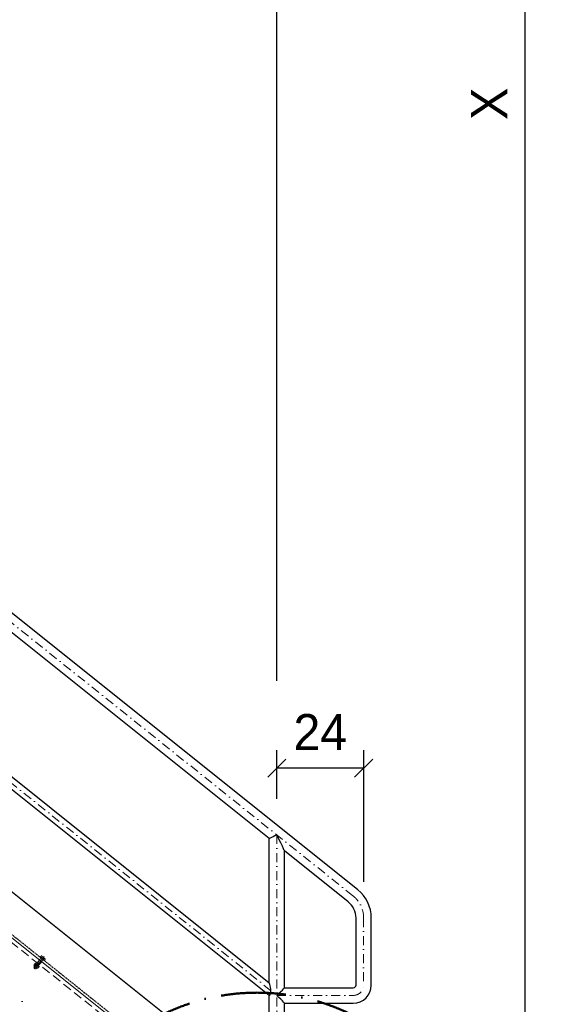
# Model space of a CAD drawing. Header units: millimetres. Extents: x -6179 to 46156, y -8419 to 8561.
# Tile 499 of 508: x 5966 to 7418, y 1071 to 3800. Entities that reach past the tile are written whole.
import ezdxf

# ---------------------------------------------------------------- set-up
doc = ezdxf.new("R2010")
doc.units = ezdxf.units.MM
for name, pattern in [('ACAD_ISO10W100', [18, 12, -3, 0, -3]), ('DASHDOT', [1, 0.5, -0.25, 0, -0.25]), ('HIDDEN', [0.375, 0.25, -0.125]), ('STRICHPUNKT', [25.4, 12.7, -6.35, 0, -6.35])]:
    doc.linetypes.add(name, pattern=pattern)
for name, color, linetype, lineweight in [('Bemaßung', 7, 'Continuous', 9), ('Dübel', 7, 'Continuous', 9), ('Geländer', 7, 'Continuous', 25), ('Mutter M12', 7, 'Continuous', 9), ('Schrauben M12', 7, 'Continuous', 9), ('Tragegurt', 7, 'Continuous', 20)]:
    doc.layers.add(name, color=color, linetype=linetype, lineweight=lineweight)
doc.layers.add('POL_Bema', color=7, linetype='Continuous')
doc.dimstyles.new('DIN', dxfattribs={"dimtxt": 2.5, "dimasz": 2.5, "dimexe": 1.25, "dimexo": 0.625, "dimtad": 1, "dimtih": 1, "dimdec": 4, "dimdsep": 46, "dimlunit": 6, "dimtxsty": 'Standard', "dimcen": 2.5, "dimadec": 0, "dimazin": 0, "dimtfac": 1, "dimtdec": 4, "dimtmove": 0, "dimatfit": 3, "dimfxl": 0, "dimtvp": 1, "dimtolj": 1, "dimtzin": 0, "dimarcsym": 0})

# ---------------------------------------------------------------- blocks, each defined once
blk = doc.blocks.new('_Oblique')
at = {"layer": 'POL_Bema', "color": 0, "lineweight": -2}
blk.add_line((-0.5, -0.5), (0.5, 0.5), dxfattribs=at)
blk = doc.blocks.new('*D48')
at = {"layer": 'Bemaßung', "color": 0, "lineweight": -2, "transparency": 16777216}
for p, q in [((2929.4, 4967.2), (2929.4, 5978.7)), ((6679.4, 1967.2), (6679.4, 5978.7)), ((6679.4, 5928.7), (2929.4, 5928.7))]:
    blk.add_line(p, q, dxfattribs=at)
at = {"layer": 'DEFPOINTS', "color": 0, "transparency": 16777216}
for p in [(2929.4, 5928.7), (2929.4, 3667.2), (6679.4, 667.2)]:
    blk.add_point(p, dxfattribs=at)
at = {"layer": 'Bemaßung', "color": 0, "lineweight": -2, "transparency": 16777216, "xscale": 50, "yscale": 50, "zscale": 50, "rotation": 180}
blk.add_blockref('_Oblique', (2929.4, 5928.7), dxfattribs=at)
at = {"layer": 'Bemaßung', "color": 0, "lineweight": -2, "transparency": 16777216, "xscale": 50, "yscale": 50, "zscale": 50}
blk.add_blockref('_Oblique', (6679.4, 5928.7), dxfattribs=at)
at = {"layer": 'Bemaßung', "color": 0, "transparency": 16777216, "char_height": 100, "attachment_point": 5}
for s, insert in [('\\A1;X  (MAX. 18 STEPS) ', (4804.4, 6028.7)), ('\\A1;(MAX. 18 TRITTSTUFEN)', (4804.4, 5828.7))]:
    blk.add_mtext(s, dxfattribs=dict(at, insert=insert))
blk = doc.blocks.new('*D52')
at = {"layer": 'Bemaßung', "color": 0, "lineweight": -2, "transparency": 16777216}
for p, q in [((6536.7, 6667.2), (7417.7, 6667.2)), ((7367.7, 467.2), (7367.7, 6667.2)), ((7267.7, 467.2), (7317.7, 467.2))]:
    blk.add_line(p, q, dxfattribs=at)
at = {"layer": 'DEFPOINTS', "color": 0, "transparency": 16777216}
for p in [(6436.7, 6667.2), (7367.7, 6667.2), (7367.7, 467.2)]:
    blk.add_point(p, dxfattribs=at)
at = {"layer": 'Bemaßung', "color": 0, "lineweight": -2, "transparency": 16777216, "xscale": 50, "yscale": 50, "zscale": 50}
for p, rotation in [((7367.7, 6667.2), 90), ((7367.7, 467.2), 270)]:
    blk.add_blockref('_Oblique', p, dxfattribs=dict(at, rotation=rotation))
at = {"layer": 'Bemaßung', "color": 0, "transparency": 16777216, "insert": (7267.7, 3567.2), "char_height": 100, "attachment_point": 5, "rotation": 90}
blk.add_mtext('\\A1;X', dxfattribs=at)
blk = doc.blocks.new('*D57')
at = {"layer": 'Bemaßung', "color": 0, "lineweight": -2, "transparency": 16777216}
for p, q in [((6679.4, 1640.1), (6679.4, 1775.3)), ((6919.8, 1409.9), (6919.8, 1775.3)), ((6919.8, 1725.3), (6679.4, 1725.3))]:
    blk.add_line(p, q, dxfattribs=at)
at = {"layer": 'DEFPOINTS', "color": 0, "transparency": 16777216}
for p in [(6679.4, 1725.3), (6679.4, 1540.1), (6919.8, 1309.9)]:
    blk.add_point(p, dxfattribs=at)
at = {"layer": 'Bemaßung', "color": 0, "lineweight": -2, "transparency": 16777216, "xscale": 50, "yscale": 50, "zscale": 50, "rotation": 180}
blk.add_blockref('_Oblique', (6679.4, 1725.3), dxfattribs=at)
at = {"layer": 'Bemaßung', "color": 0, "lineweight": -2, "transparency": 16777216, "xscale": 50, "yscale": 50, "zscale": 50}
blk.add_blockref('_Oblique', (6919.8, 1725.3), dxfattribs=at)
at = {"layer": 'Bemaßung', "color": 0, "transparency": 16777216, "insert": (6799.6, 1825.3), "char_height": 100, "attachment_point": 5}
blk.add_mtext('\\A1;24', dxfattribs=at)

msp = doc.modelspace()

# ---------------------------------------------------------------- linework, layer by layer
at = {"linetype": 'ACAD_ISO10W100', "lineweight": 50, "ltscale": 15}
msp.add_circle((6624.46802, 508.56239), 594.32651, dxfattribs=at)
at = {"layer": 'Dübel', "linetype": 'DASHDOT', "lineweight": 9, "ltscale": 50}
for p, q in [((6890.20649, 1371.39698), (2693.33664, 4728.89285)), ((6662.95586, 1108.3084), (5395.80194, 2122.03154)), ((6679.38052, 1540.05775), (6679.38052, 677.452)), ((6919.78052, 1309.86451), (6919.78052, 1123.99263)), ((6679.40447, 1095.19263), (6890.98052, 1095.19263))]:
    msp.add_line(p, q, dxfattribs=at)
at = {"layer": 'Dübel', "linetype": 'DASHDOT', "lineweight": 9, "ltscale": 200}
msp.add_line((2887.28679, 3547.207), (6699.78679, 497.207), dxfattribs=at)
at = {"layer": 'Dübel', "linetype": 'DASHDOT', "lineweight": 9, "ltscale": 50}
for centre, radius, start, end in [((6840.98052, 1309.86451), 78.8, 0, 51.34019175), ((6890.98052, 1123.99263), 28.8, 270, 0)]:
    msp.add_arc(centre, radius, start, end, dxfattribs=at)
at = {"layer": 'Geländer'}
for p, q in [((6903.45002, 1387.95139), (2706.77192, 4745.29388)), ((6658.18052, 1529.86851), (5400.58052, 2535.94851)), ((6658.18052, 1129.35308), (5400.58052, 2135.43308)), ((6658.18052, 1094.90428), (5400.58052, 2100.98428)), ((5445.88638, 1782.06479), (6619.68212, 843.0282)), ((6658.18052, 1129.35308), (6658.18052, 1529.86851)), ((6876.96295, 1354.84256), (6700.58052, 1495.94851)), ((6700.58052, 1116.39263), (6700.58052, 1495.94851)), ((6898.58052, 1123.99263), (6898.58052, 1309.86451)), ((6940.98052, 1123.99263), (6940.98052, 1309.86451)), ((6658.18052, 694.412), (6658.18052, 1094.90428)), ((6700.60447, 1116.39263), (6890.98052, 1116.39263)), ((6700.58052, 660.492), (6700.58052, 1073.99263)), ((6700.60447, 1073.99263), (6890.98052, 1073.99263))]:
    msp.add_line(p, q, dxfattribs=at)
at = {"layer": 'Geländer', "linetype": 'HIDDEN', "ltscale": 10}
msp.add_line((5431.07403, 1674.81656), (6626.43761, 718.5257), dxfattribs=at)
at = {"layer": 'Geländer'}
for points in [[(6700.58052, 1495.94851), (6699.85815, 1497.45149), (6697.74026, 1501.85802), (6694.37118, 1508.8678), (6689.98052, 1518.00313), (6684.86748, 1528.64144), (6679.38052, 1540.05775), (6673.89356, 1537.42058), (6668.78052, 1534.96313), (6664.38986, 1532.85287), (6661.02078, 1531.23361), (6658.90289, 1530.2157), (6658.18052, 1529.86851)], [(6658.18052, 1094.90428), (6658.58722, 1095.16582), (6659.55598, 1096.11154), (6660.7528, 1097.89136), (6661.87635, 1100.55981), (6662.66995, 1104.07913), (6662.95586, 1108.3084), (6662.66995, 1112.99514), (6661.87635, 1117.78422), (6660.7528, 1122.25035), (6659.55598, 1125.94508), (6658.58722, 1128.44082), (6658.18052, 1129.35308)], [(6700.60447, 1073.99263), (6699.8821, 1074.715), (6697.76421, 1076.83289), (6694.39513, 1080.20197), (6690.00447, 1084.59263), (6684.89143, 1089.70567), (6679.40447, 1095.19263), (6684.89143, 1100.67959), (6690.00447, 1105.79263), (6694.39513, 1110.18329), (6697.76421, 1113.55237), (6699.8821, 1115.67026), (6700.60447, 1116.39263)]]:
    msp.add_lwpolyline(points, dxfattribs=at)
for centre, radius, start, end in [((6840.98052, 1309.86451), 100, 0, 51.34019175), ((6840.98052, 1309.86451), 57.6, 0, 51.34019175), ((6890.98052, 1123.99263), 50, 270, 0), ((6890.98052, 1123.99263), 7.6, 270, 0)]:
    msp.add_arc(centre, radius, start, end, dxfattribs=at)
at = {"layer": 'Mutter M12', "linetype": 'HIDDEN'}
for p, q in [((6008.08882, 1182.54405), (6006.42331, 1180.46217)), ((6006.6836, 1178.11956), (6006.93599, 1177.91765)), ((6006.6836, 1178.11956), (6015.50186, 1171.06496)), ((6010.94411, 1180.25982), (6009.2786, 1178.17794)), ((6010.43143, 1182.80434), (6010.68382, 1182.60243)), ((6010.43143, 1182.80434), (6019.24968, 1175.74974)), ((6016.65468, 1175.69137), (6014.98918, 1173.60948)), ((6019.24968, 1175.74974), (6018.99729, 1175.95165)), ((6015.50186, 1171.06496), (6015.24947, 1171.26687)), ((6017.84446, 1171.32525), (6019.50997, 1173.40714))]:
    msp.add_line(p, q, dxfattribs=at)
for centre, start, end in [((6007.72476, 1179.42101), 141.34019171, 231.34019171), ((6007.97715, 1179.2191), 231.34019171, 321.34019171), ((6009.39027, 1181.5029), 51.34019171, 141.34019171), ((6010.58005, 1177.13678), 141.34019171, 231.34019171), ((6009.64266, 1181.30098), 321.34019171, 51.34019171), ((6012.24556, 1179.21867), 51.34019171, 141.34019171), ((6015.35324, 1176.73252), 321.34019171, 51.34019171), ((6017.95613, 1174.65021), 51.34019171, 141.34019171), ((6018.20852, 1174.44829), 321.34019171, 51.34019171), ((6013.68773, 1174.65064), 231.34019171, 321.34019171), ((6016.29062, 1172.56832), 141.34019171, 231.34019171), ((6016.54301, 1172.36641), 231.34019171, 321.34019171)]:
    msp.add_arc(centre, 1.66667, start, end, dxfattribs=at)
at = {"layer": 'Schrauben M12', "linetype": 'STRICHPUNKT', "lineweight": 9, "ltscale": 10}
msp.add_line((6006.34874, 1168.66227), (6033.90404, 1203.1064), dxfattribs=at)
at = {"layer": 'Schrauben M12', "linetype": 'HIDDEN'}
for p, q in [((6025.3358, 1204.10277), (6023.04525, 1201.23959)), ((6025.00765, 1199.66966), (6023.04525, 1201.23959)), ((6028.19109, 1201.81854), (6025.90054, 1198.95536)), ((6027.6784, 1204.36306), (6027.9308, 1204.16115)), ((6036.49666, 1197.30846), (6027.6784, 1204.36306)), ((6030.53369, 1202.07883), (6033.64137, 1199.59269)), ((6025.13259, 1198.54521), (6005.25698, 1173.7007)), ((6031.37954, 1193.54765), (6011.50393, 1168.70314)), ((6027.50643, 1188.70627), (6021.25948, 1193.70383)), ((6025.00765, 1199.66966), (6034.4664, 1192.10267)), ((6033.90166, 1197.25008), (6031.61111, 1194.3869)), ((6036.75695, 1194.96585), (6034.4664, 1192.10267)), ((6036.49666, 1197.30846), (6036.24427, 1197.51037)), ((6005.3611, 1172.76366), (6005.25698, 1173.7007)), ((6010.56689, 1168.59903), (6005.3611, 1172.76366)), ((6011.50393, 1168.70314), (6010.56689, 1168.59903))]:
    msp.add_line(p, q, dxfattribs=at)
at = {"layer": 'Schrauben M12', "linetype": 'HIDDEN', "lineweight": 9}
for p, q in [((6021.78006, 1193.28736), (6005.3611, 1172.76366)), ((6009.43543, 1184.09367), (6009.8519, 1184.61425)), ((6020.7262, 1175.06106), (6009.43543, 1184.09367)), ((6009.43543, 1184.09367), (6009.55521, 1183.50532)), ((6020.1259, 1175.04877), (6009.55521, 1183.50532)), ((6021.14266, 1175.58164), (6009.8519, 1184.61425)), ((6026.98585, 1189.12273), (6010.56689, 1168.59903)), ((6020.7262, 1175.06106), (6020.1259, 1175.04877)), ((6020.7262, 1175.06106), (6021.14266, 1175.58164)), ((6021.78006, 1193.28736), (6021.67595, 1194.22441)), ((6026.98585, 1189.12273), (6027.9229, 1189.22685)), ((6011.50393, 1168.70314), (6005.25698, 1173.7007))]:
    msp.add_line(p, q, dxfattribs=at)
at = {"layer": 'Schrauben M12', "linetype": 'HIDDEN'}
for centre, radius, start, end in [((6026.63725, 1203.06162), 1.66667, 51.34019171, 141.34019171), ((6026.88964, 1202.8597), 1.66667, 321.34019171, 51.34019171), ((6029.49253, 1200.77739), 1.66667, 51.34019171, 141.34019171), ((6024.5079, 1199.04497), 0.8, 321.34019171, 51.34019171), ((6032.00424, 1193.0479), 0.8, 51.34019171, 141.34019171), ((6032.60021, 1198.29124), 1.66667, 321.34019171, 51.34019171), ((6035.20311, 1196.20893), 1.66667, 51.34019171, 141.34019171), ((6035.4555, 1196.00701), 1.66667, 321.34019171, 51.34019171)]:
    msp.add_arc(centre, radius, start, end, dxfattribs=at)
at = {"layer": 'Tragegurt'}
msp.add_line((2929.38052, 3667.207), (6891.88052, 497.207), dxfattribs=at)
at = {"layer": 'Tragegurt', "linetype": 'HIDDEN', "ltscale": 100}
msp.add_line((2925.7324, 3656.807), (6875.2324, 497.207), dxfattribs=at)

# ---------------------------------------------------------------- dimensions: what is measured, and where the dimension line sits
at = {"layer": 'Bemaßung'}
dim = msp.add_linear_dim(base=(7367.67329, 6667.207), p1=(7367.67329, 467.207), p2=(6436.69882, 6667.207), angle=90, text='X', dimstyle='DIN', override={"dimscale": 100, "dimtxt": 1, "dimasz": 0.5, "dimexe": 0.5, "dimexo": 1, "dimgap": 0.5, "dimtih": 0, "dimdec": 2, "dimblk1": 'Oblique', "dimblk2": 'Oblique', "dimsah": 1, "dimtmove": 2}, dxfattribs=at)
dim.commit()
dim.dimension.update_dxf_attribs({"geometry": '*D52', "text_midpoint": (7267.67329, 3567.207)})
dim = msp.add_linear_dim(base=(2929.38052, 5928.69125), p1=(6679.38052, 667.207), p2=(2929.38052, 3667.207), text='X  (MAX. 18 STEPS) \\X (MAX. 18 TRITTSTUFEN)', dimstyle='DIN', override={"dimscale": 100, "dimtxt": 1, "dimasz": 0.5, "dimexe": 0.5, "dimexo": 13, "dimgap": 0.5, "dimtih": 0, "dimdec": 2, "dimblk1": 'Oblique', "dimblk2": 'Oblique', "dimsah": 1, "dimtmove": 2}, dxfattribs=at)
dim.commit()
dim.dimension.update_dxf_attribs({"geometry": '*D48', "text_midpoint": (4804.38052, 5928.69125)})
dim = msp.add_linear_dim(base=(6679.38052, 1725.29417), p1=(6919.78052, 1309.86451), p2=(6679.38052, 1540.05775), text='24', dimstyle='DIN', override={"dimscale": 100, "dimtxt": 1, "dimasz": 0.5, "dimexe": 0.5, "dimexo": 1, "dimgap": 0.5, "dimtih": 0, "dimdec": 2, "dimblk1": 'Oblique', "dimblk2": 'Oblique', "dimsah": 1}, dxfattribs=at)
dim.commit()
dim.dimension.update_dxf_attribs({"geometry": '*D57', "text_midpoint": (6799.58052, 1725.29417), "dimtype": 160})

doc.saveas('drawing.dxf')
